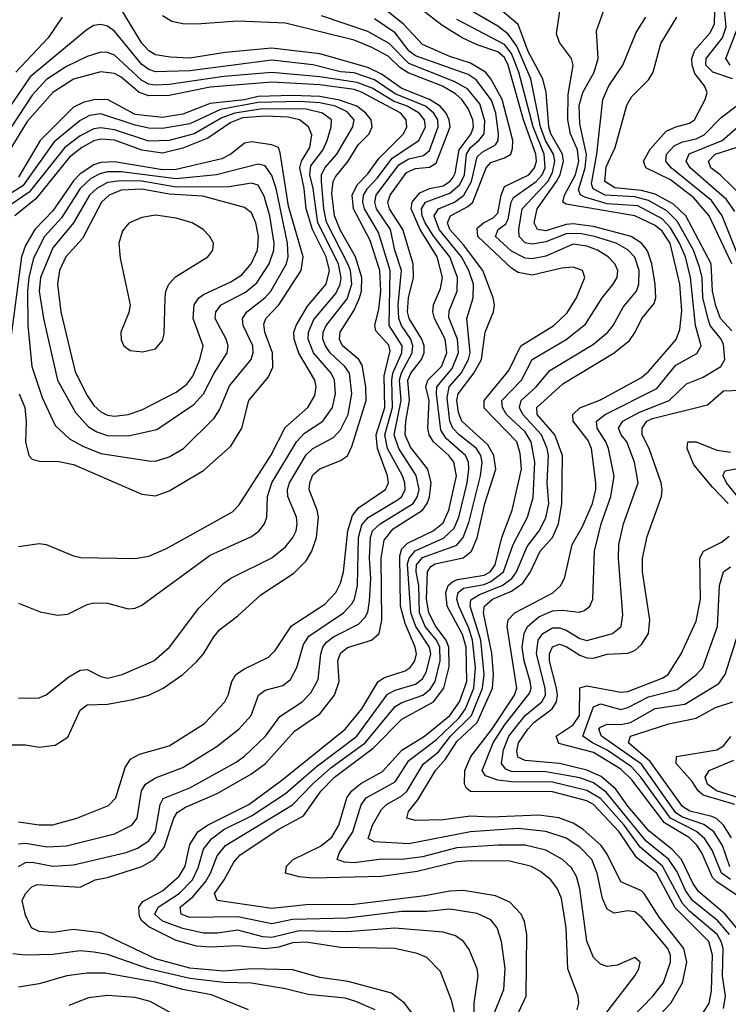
# Model space of a CAD drawing. Header units: inches. Extents: x 884549 to 1028252, y 526810 to 653624.
# Tile 973 of 1056: x 1015853 to 1017924, y 621467 to 624343. Entities that reach past the tile are written whole.
import ezdxf

# ---------------------------------------------------------------- set-up
doc = ezdxf.new("R2010")
doc.units = ezdxf.units.IN
doc.header["$MEASUREMENT"] = 0
doc.layers.add('B0612', color=7, linetype='Continuous')

msp = doc.modelspace()

# ---------------------------------------------------------------- linework, layer by layer
at = {"layer": 'B0612', "color": 5}
for points, elevation in [([(1017935.6, 624170), (1017878.4, 624190), (1017858.2, 624210), (1017858.8, 624230), (1017906.3, 624290), (1017917.4, 624322.6), (1017904.7, 624450)], 2260), ([(1017030, 621401), (1016977.9, 621470), (1016939.4, 621499.4), (1016812.9, 621532.9), (1016730, 621544.5), (1016650, 621567.7), (1016530, 621570), (1016450, 621563.4), (1016350, 621571.9), (1016250, 621599.3), (1016090, 621675.7), (1016010, 621685.2), (1015950, 621676.5), (1015910, 621679.5), (1015887.8, 621690), (1015870, 621727), (1015860.4, 621770), (1015869.8, 621790), (1015888.1, 621810), (1015903.7, 621816.3), (1016030, 621808.5), (1016073.3, 621830), (1016110, 621836.9), (1016210, 621869), (1016245.8, 621890), (1016275.2, 621924.8), (1016303.4, 622010), (1016313.6, 622026.4), (1016337.6, 622042.4), (1016430, 622082.3), (1016530, 622139.6), (1016571.1, 622170), (1016656, 622264), (1016730, 622315.2), (1016772.8, 622370), (1016786.1, 622410), (1016783.1, 622470), (1016790, 622492.6), (1016810.9, 622509.1), (1016881.3, 622530), (1016903, 622550), (1016910.9, 622589.1), (1016909.3, 622770), (1016917.7, 622822.3), (1016944.3, 622855.7), (1017030, 622910.1), (1017043.8, 622930), (1017050.6, 622949.4), (1017055, 622990), (1017045.4, 623030), (1016994.6, 623094.6), (1016979.6, 623130), (1016981.1, 623170), (1016991.6, 623230), (1016987.3, 623290), (1016996.2, 623310), (1017027.2, 623350), (1017034.5, 623370), (1017034.6, 623390), (1017028, 623410), (1016991, 623470), (1016985.9, 623490), (1016988.8, 623530), (1017004.2, 623590), (1017003, 623630), (1016972.3, 623730), (1016933.8, 623790), (1016929.2, 623810), (1016936, 623830), (1016983.4, 623896.6), (1017010, 623908.2), (1017050, 623912.4), (1017070, 623924.1), (1017110.5, 624030), (1017108.4, 624050), (1017099.1, 624070), (1017081.4, 624090), (1017050.2, 624110.2), (1016970, 624141.6), (1016910, 624183.6), (1016870, 624203), (1016730, 624243.1), (1016590, 624259.5), (1016453.1, 624246.9), (1016350, 624231), (1016293.1, 624233.1), (1016250, 624240.2), (1016230, 624252.1), (1016210, 624274.5), (1016130, 624407.1)], 2620), ([(1017287.2, 621392.8), (1017333.2, 621490), (1017334.4, 621670), (1017328.1, 621708.1), (1017318, 621730), (1017285, 621765), (1017243.3, 621783.3), (1017150, 621798.7), (1017110, 621797.5), (1017036.9, 621783.1), (1016830, 621757.6), (1016690, 621756.7), (1016590, 621746.8), (1016430, 621770), (1016422.5, 621790), (1016450.9, 621830), (1016478.3, 621881.7), (1016497.2, 621902.8), (1016610, 621978.3), (1016682.7, 622017.3), (1016734.2, 622090), (1016772.5, 622130), (1016885.5, 622214.5), (1016970, 622299.9), (1017062.2, 622350), (1017092, 622390), (1017107.6, 622452.4), (1017107.3, 622510), (1017099.4, 622530), (1017068.9, 622570), (1017048.1, 622610), (1017042, 622650), (1017044.4, 622730), (1017054.1, 622745.9), (1017066.6, 622753.4), (1017148.7, 622771.3), (1017172.9, 622790), (1017190, 622829.5), (1017212.4, 622930), (1017244.6, 623030), (1017238.8, 623070), (1017221.3, 623101.2), (1017144.9, 623170), (1017135.6, 623195.6), (1017130.8, 623230), (1017134.6, 623250), (1017180.4, 623310), (1017202.1, 623350), (1017212.9, 623430), (1017237.3, 623490), (1017240.1, 623510), (1017236.6, 623530), (1017206, 623610), (1017150, 623685.2), (1017109.7, 623730), (1017103.4, 623750), (1017111.5, 623770), (1017162.8, 623797.2), (1017177.4, 623810), (1017216.1, 623910), (1017230, 623925.7), (1017270, 623939), (1017287.7, 623950), (1017293.4, 623966.6), (1017293.5, 623990), (1017262.6, 624110), (1017230.1, 624170.1), (1017214.2, 624190), (1017170, 624216.4), (1017110, 624235.1), (1017030.3, 624270.3), (1016975, 624330), (1016890, 624398.3)], 2520), ([(1017850, 621441.4), (1017867.7, 621470), (1017874.4, 621505.6), (1017877.1, 621610), (1017866.5, 621650), (1017768.1, 621748.1), (1017713.5, 621850), (1017655.1, 621895.1), (1017604.6, 621970), (1017530, 622050.3), (1017510, 622061.1), (1017410, 622086.8), (1017170, 622088), (1017158.3, 622098.3), (1017153, 622110), (1017154.1, 622150), (1017170.9, 622190), (1017231.9, 622268.1), (1017298.7, 622370), (1017305.3, 622390), (1017277.3, 622570), (1017280, 622590), (1017299.9, 622610), (1017411.1, 622668.9), (1017434.3, 622690), (1017445.7, 622714.3), (1017467.2, 622810), (1017497.2, 622862.8), (1017526.6, 622930), (1017536.1, 622970), (1017536.1, 622990), (1017523.8, 623090), (1017514, 623114), (1017470.5, 623170), (1017469.5, 623190), (1017490, 623208.9), (1017550, 623232.9), (1017670, 623298.1), (1017690, 623315.4), (1017771.1, 623408.9), (1017782.1, 623437.9), (1017787.7, 623492.3), (1017782.2, 623570), (1017753.2, 623690), (1017730, 623725.4), (1017710, 623741.7), (1017650, 623770.1), (1017450, 623804), (1017440.1, 623810), (1017445, 623830), (1017476.7, 623890), (1017486.4, 623930), (1017483, 623963), (1017462.5, 624010), (1017454.8, 624050), (1017455.4, 624124.6), (1017470.6, 624210.6), (1017465.7, 624230), (1017430, 624276.4), (1017421.3, 624301.3), (1017437.5, 624410)], 2380), ([(1017481.5, 621450), (1017486.5, 621470), (1017485.3, 621490), (1017454.4, 621570), (1017450.2, 621690), (1017436, 621776), (1017424, 621804), (1017405.1, 621830), (1017374.7, 621854.7), (1017348.9, 621868.9), (1017285, 621885), (1017170, 621885.7), (1017130, 621882.3), (1017014.6, 621854.6), (1016910, 621839.5), (1016710, 621835.1), (1016670, 621839.1), (1016629.7, 621850), (1016633.1, 621870), (1016652.6, 621890), (1016731.6, 621928.4), (1016765.6, 621954.4), (1016785.3, 621990), (1016809.3, 622070), (1016823.1, 622090), (1016850, 622112), (1016913.3, 622146.7), (1016970, 622208.7), (1017035.4, 622250), (1017110, 622310), (1017138.4, 622350), (1017160, 622410), (1017157.3, 622510), (1017146.9, 622546.9), (1017102.2, 622630), (1017098.3, 622670), (1017105.1, 622690), (1017118.2, 622701.8), (1017132, 622708), (1017210, 622720.5), (1017227.4, 622730), (1017242.7, 622750), (1017262.3, 622830), (1017292, 622910), (1017319.6, 623030), (1017315.8, 623075.8), (1017305.6, 623110), (1017210, 623208.1), (1017210, 623230), (1017282.3, 623317.7), (1017317.3, 623390), (1017413.3, 623450), (1017453, 623487), (1017479.7, 623530), (1017504.1, 623590), (1017497.1, 623610), (1017470, 623619.7), (1017436.8, 623616.8), (1017350, 623597), (1017310, 623604.5), (1017290, 623616.6), (1017191.9, 623710), (1017190, 623733.6), (1017207.9, 623750), (1017236.3, 623763.8), (1017250, 623778.2), (1017259.7, 623830), (1017270, 623855.5), (1017340.3, 623890), (1017357.7, 623910), (1017363.1, 623930), (1017361.2, 623950), (1017324.8, 624050), (1017280.1, 624210), (1017270, 624232.2), (1017250, 624249.3), (1017190, 624269.2), (1017146.1, 624290), (1017086.6, 624326.6), (1017010, 624386.8)], 2480), ([(1017578.2, 621361.8), (1017703.5, 621490), (1017734, 621530), (1017754.3, 621590), (1017754.2, 621610), (1017746.9, 621630), (1017670, 621721.2), (1017650, 621736.4), (1017630, 621739.4), (1017590, 621733.1), (1017570, 621744.6), (1017555.8, 621775.8), (1017540.6, 621850), (1017524.5, 621890), (1017490, 621925.9), (1017450, 621951.8), (1017390, 621971.4), (1017310, 621980.3), (1017170, 621970.4), (1016990, 621935), (1016890, 621941.6), (1016871.3, 621951.3), (1016884.4, 621990), (1016910, 622035.7), (1016925.3, 622050), (1016970, 622075.3), (1016984.9, 622090), (1017031.7, 622168.3), (1017076.4, 622203.6), (1017111.5, 622250), (1017173.5, 622310), (1017205.7, 622390), (1017210.4, 622430), (1017200.1, 622530), (1017169.3, 622630), (1017171.4, 622648.6), (1017196.1, 622663.9), (1017262.4, 622690), (1017291.4, 622710), (1017304.5, 622730), (1017336, 622804), (1017370.9, 622850), (1017390, 622887.8), (1017399.2, 622930), (1017394.1, 622990), (1017398.2, 623070), (1017394.3, 623090), (1017377.3, 623130), (1017323, 623190), (1017313.2, 623210), (1017317.9, 623230), (1017362.3, 623270), (1017402.3, 623317.7), (1017530, 623395.2), (1017571.7, 623430), (1017587.5, 623450), (1017616.4, 623503.6), (1017655.5, 623550), (1017661.9, 623570), (1017662.7, 623610), (1017650, 623649.4), (1017630, 623671), (1017595.5, 623690), (1017532.7, 623710), (1017490, 623717.9), (1017450, 623717.3), (1017390, 623694.1), (1017350, 623686.9), (1017330, 623690.9), (1017312.4, 623710), (1017311.5, 623730), (1017321.6, 623790), (1017395.9, 623870), (1017410, 623896.1), (1017416.6, 623930), (1017412.7, 623950), (1017389.8, 623989.8), (1017374.7, 624030), (1017346.9, 624170), (1017305.5, 624265.5), (1017280.8, 624300.8), (1017250, 624323.6), (1017131.9, 624391.9)], 2440), ([(1017910, 621454), (1017915.6, 621490), (1017906.7, 621550), (1017908.2, 621630), (1017903, 621650), (1017891.2, 621670), (1017810, 621738.7), (1017790, 621760.9), (1017731.4, 621870), (1017665.6, 621925.6), (1017619.1, 621990), (1017550, 622067.7), (1017510, 622091.5), (1017410, 622115.9), (1017290, 622116.4), (1017250, 622121), (1017214.1, 622134.1), (1017204.8, 622150), (1017236.6, 622230), (1017270, 622282.4), (1017343.8, 622376.1), (1017347.7, 622390), (1017344.7, 622410), (1017327.3, 622470), (1017321.5, 622510), (1017327, 622550), (1017336.6, 622570), (1017370, 622598.7), (1017410, 622615.8), (1017438.2, 622618.2), (1017487.7, 622612.3), (1017503.1, 622616.9), (1017519.1, 622630), (1017527.4, 622650), (1017532.3, 622790), (1017552.2, 622870), (1017580.5, 622950), (1017589.9, 623009.9), (1017573.2, 623090), (1017565.7, 623110), (1017540.4, 623150), (1017538.4, 623170), (1017563.4, 623190), (1017714.3, 623265.7), (1017770, 623333.3), (1017832, 623368), (1017844, 623390), (1017827.8, 623450), (1017812.9, 623590), (1017798.3, 623650), (1017781.4, 623690), (1017755.1, 623735.1), (1017730, 623761.2), (1017659, 623799), (1017570, 623805.2), (1017504.4, 623824.4), (1017491.4, 623831.4), (1017485.9, 623845.9), (1017505.8, 623910), (1017508.9, 623948.9), (1017490, 624039.1), (1017487.6, 624092.4), (1017498.8, 624130), (1017531.8, 624190), (1017543.1, 624230), (1017538.2, 624310), (1017567.4, 624392.6)], 2360), ([(1017934.2, 623630), (1017867.4, 623770), (1017822.8, 623822.8), (1017754.7, 623874.7), (1017682.5, 623910), (1017675.4, 623930), (1017694.9, 623965.1), (1017742.4, 624017.6), (1017770, 624030.4), (1017810, 624040.3), (1017824.9, 624050), (1017856.4, 624110), (1017862.2, 624130), (1017854.3, 624150), (1017826.1, 624186.1), (1017818.1, 624210), (1017817, 624230), (1017826.1, 624253.9), (1017870, 624303.4), (1017883.1, 624330), (1017884.5, 624370)], 2280), ([(1015976.9, 624350), (1015936.3, 624290), (1015842.1, 624190)], 2620), ([(1017145.4, 621350), (1017116.1, 621476.1), (1017082.5, 621562.5), (1017042.8, 621602.8), (1017014.7, 621614.7), (1016949.1, 621629.1), (1016790, 621632.7), (1016690, 621647.7), (1016650, 621645.7), (1016610, 621633.5), (1016570, 621629), (1016490, 621637.3), (1016410, 621633.1), (1016370, 621636.4), (1016310, 621652.7), (1016230, 621692.4), (1016210.2, 621710), (1016203.2, 621723.2), (1016201.1, 621750), (1016213.1, 621766.9), (1016270, 621798.1), (1016319.1, 621840.9), (1016336.5, 621870), (1016350, 621933.6), (1016373.3, 621970), (1016401.9, 621990), (1016522.4, 622050), (1016619.1, 622120.9), (1016803.7, 622270), (1016852.7, 622330), (1016900.3, 622410), (1016919, 622421), (1016979.7, 622440.3), (1016994.2, 622450), (1017008, 622470), (1017012.4, 622490), (1017009, 622510), (1016979, 622579), (1016966, 622630), (1016963.5, 622776.5), (1016970, 622796.7), (1016986.2, 622813.8), (1017061.3, 622850), (1017090, 622873.3), (1017107.4, 622910), (1017129.4, 623010), (1017121.6, 623050), (1017107.3, 623070), (1017061.7, 623110), (1017049.8, 623130), (1017045.5, 623150), (1017049.8, 623230), (1017039.5, 623270), (1017045.9, 623290), (1017085.1, 623330), (1017101.3, 623370), (1017096.7, 623410), (1017064.8, 623470), (1017060.1, 623490), (1017062.3, 623510), (1017082.4, 623557.6), (1017088.6, 623590), (1017073, 623650), (1017022.9, 623730), (1016997.1, 623790), (1017000, 623810), (1017022.5, 623837.5), (1017050, 623849.7), (1017090, 623858.1), (1017109.9, 623870.1), (1017118.7, 623881.3), (1017125.6, 623894.4), (1017137.1, 623962.9), (1017172, 624010), (1017179.1, 624030), (1017177.2, 624050), (1017163.5, 624083.5), (1017144.5, 624110), (1017126.3, 624126.3), (1017088.7, 624148.7), (1016987.9, 624187.8), (1016963.8, 624203.8), (1016930, 624236.1), (1016881.9, 624261.9), (1016830, 624283), (1016630, 624332.7), (1016490, 624338.8), (1016369.7, 624329.7), (1016330, 624331.1), (1016297.9, 624337.9), (1016270, 624354.2)], 2580), ([(1017181.5, 621390), (1017180.6, 621470), (1017192.6, 621550), (1017189.4, 621570), (1017166.4, 621626.4), (1017149.9, 621649.9), (1017126.9, 621666.9), (1017090, 621677.6), (1016948.8, 621688.8), (1016810, 621678.3), (1016670, 621681.2), (1016590, 621661.6), (1016563.3, 621663.4), (1016490, 621683.1), (1016430, 621674.3), (1016390, 621674), (1016330, 621687.7), (1016270, 621709.6), (1016247.5, 621730), (1016257.9, 621750), (1016318.9, 621790), (1016358, 621830), (1016375, 621865), (1016390, 621919.6), (1016413.1, 621950), (1016450, 621977.6), (1016530, 622016.8), (1016630, 622082.2), (1016719.4, 622160.6), (1016838, 622250), (1016927.7, 622372.3), (1016950, 622384.7), (1017010, 622401.5), (1017030, 622417.1), (1017041.3, 622438.7), (1017054.7, 622490), (1017050.3, 622510), (1017010.5, 622570), (1016996.1, 622610), (1016986.2, 622753.8), (1016990.6, 622770), (1017008.4, 622791.6), (1017091.7, 622828.3), (1017122.4, 622857.6), (1017136.4, 622890), (1017160.7, 622990), (1017165.2, 623030), (1017164.2, 623050), (1017155.8, 623070), (1017099.3, 623119.3), (1017083.6, 623143.6), (1017071.2, 623250), (1017071.5, 623270), (1017116.3, 623323.7), (1017134.9, 623370), (1017132.1, 623410), (1017106.9, 623473.1), (1017107.6, 623492.4), (1017130.9, 623550), (1017132.1, 623590), (1017109.6, 623650), (1017062.7, 623710), (1017038.2, 623750), (1017028.7, 623770), (1017026.8, 623790), (1017038.5, 623810), (1017110, 623836.4), (1017138.7, 623861.3), (1017152.9, 623890), (1017158.7, 623950), (1017170, 623970), (1017194.6, 623990), (1017210.1, 624009.9), (1017212.2, 624047.8), (1017197.5, 624097.5), (1017161.3, 624141.3), (1017122.9, 624162.9), (1016990, 624215.2), (1016933.1, 624273.1), (1016870, 624308.9), (1016734.6, 624354.6)], 2560), ([(1017235.7, 621430), (1017267.6, 621510), (1017271.2, 621571.2), (1017260.8, 621650), (1017248.3, 621690), (1017230, 621713.7), (1017190, 621731.9), (1017110, 621744.3), (1017042.5, 621737.5), (1016970, 621737.4), (1016810, 621718.6), (1016650, 621714.4), (1016590, 621702), (1016490, 621722.4), (1016350, 621720.4), (1016324.5, 621730), (1016322.1, 621750), (1016359.1, 621780.9), (1016395.9, 621824.1), (1016410.8, 621850), (1016430, 621900.1), (1016454.4, 621930), (1016650.4, 622049.6), (1016708.2, 622110), (1016762.4, 622157.6), (1016862.5, 622230), (1016950, 622336.5), (1016970, 622348.2), (1017030.8, 622369.2), (1017052.9, 622387.1), (1017067.2, 622410), (1017081.6, 622470), (1017080.9, 622510), (1017071.1, 622530), (1017038.3, 622570), (1017021.3, 622610), (1017019.3, 622690), (1017011.1, 622730), (1017012.5, 622750), (1017030, 622771.6), (1017130, 622807.9), (1017149.3, 622830.7), (1017165.5, 622874.5), (1017199.2, 623010), (1017204.5, 623050), (1017200, 623070), (1017187.7, 623090), (1017136.8, 623130), (1017118.8, 623150), (1017110.2, 623170.2), (1017101.7, 623238.3), (1017108.3, 623270), (1017143.1, 623310), (1017164.2, 623350), (1017169.1, 623370), (1017159.8, 623470), (1017177.7, 623530), (1017178.6, 623570), (1017165.6, 623610), (1017143.7, 623650), (1017078.7, 623730), (1017063.9, 623770), (1017077.2, 623790), (1017123.9, 623810), (1017150.7, 623830), (1017173.5, 623870), (1017190, 623942.3), (1017204.1, 623955.9), (1017242.9, 623977.1), (1017250.9, 623990), (1017252.1, 624010), (1017244.1, 624070), (1017232, 624108), (1017187.3, 624167.3), (1017163.2, 624183.2), (1017010, 624237.6), (1016991.5, 624251.5), (1016950, 624305), (1016890, 624345.6)], 2540), ([(1017543.5, 621410), (1017650.7, 621550), (1017662.2, 621570), (1017666, 621590), (1017650, 621603.5), (1017598.8, 621581.2), (1017570, 621577.3), (1017550, 621583.9), (1017530, 621603.5), (1017510.6, 621650.6), (1017490, 621804.2), (1017480.2, 621840.2), (1017465, 621865), (1017438.8, 621890), (1017390, 621916.4), (1017330, 621931), (1017251.1, 621931.1), (1017130, 621923.3), (1017030, 621897.4), (1016970, 621889.5), (1016910, 621890.2), (1016830, 621879.5), (1016801.8, 621881.8), (1016781, 621890), (1016787.2, 621910), (1016826.7, 621970), (1016851, 622049), (1016865.4, 622070), (1016950, 622116.7), (1016990, 622179), (1017070, 622239.2), (1017136.8, 622303.2), (1017156.1, 622330), (1017180, 622390), (1017184.8, 622450), (1017176.4, 622530), (1017165.4, 622565.4), (1017135.8, 622630), (1017130.7, 622650), (1017134.2, 622670), (1017150, 622682.1), (1017210, 622693.4), (1017230, 622701.5), (1017267.1, 622730), (1017294.9, 622810), (1017337.1, 622890), (1017353.3, 622946.7), (1017358, 623050), (1017347.9, 623110), (1017330, 623139.1), (1017275.9, 623190), (1017264.1, 623210), (1017262.3, 623230), (1017319, 623290), (1017350.7, 623350), (1017450, 623408.5), (1017506.5, 623453.5), (1017554.6, 623530), (1017587, 623570), (1017598.5, 623590), (1017600.9, 623610), (1017592, 623630), (1017572.2, 623650), (1017541.7, 623670), (1017510, 623681.5), (1017470, 623687), (1017390, 623652.5), (1017350, 623644.7), (1017330, 623646.5), (1017290, 623666.8), (1017242.9, 623710), (1017251.4, 623730), (1017273.2, 623746.8), (1017280, 623760), (1017289, 623810), (1017296.4, 623823.6), (1017362.6, 623870), (1017379.7, 623890), (1017388.8, 623910), (1017385.8, 623950), (1017353.2, 624030), (1017311.4, 624190), (1017290, 624244.1), (1017270, 624270.1), (1017130, 624343.1)], 2460), ([(1017616.9, 621323.1), (1017755.8, 621470), (1017790, 621528.8), (1017802.4, 621590), (1017793.9, 621630), (1017721.3, 621721.3), (1017677.7, 621790), (1017670, 621797.9), (1017610, 621823.9), (1017570, 621905.5), (1017551.8, 621930), (1017498.2, 621978.2), (1017470, 621995.9), (1017428.6, 622011.4), (1017370, 622019.4), (1017230, 622013), (1017170, 622016.1), (1017090, 622005.6), (1017010, 622003.1), (1016984.4, 622010), (1016989.4, 622030), (1017016, 622064), (1017067.6, 622150), (1017097.2, 622182.8), (1017130, 622234.4), (1017189.8, 622290.2), (1017234.8, 622390), (1017237.8, 622430), (1017232.4, 622492.4), (1017208.5, 622610), (1017210.7, 622630), (1017234.1, 622650), (1017290, 622673.2), (1017322.9, 622697.1), (1017345.8, 622730), (1017373.7, 622790), (1017410, 622830.4), (1017427.1, 622870), (1017437.5, 622930), (1017439.2, 623070), (1017416.6, 623130), (1017365.3, 623190), (1017364, 623210), (1017440.5, 623279.5), (1017590, 623369.4), (1017634.4, 623405.6), (1017651.9, 623430), (1017671, 623470), (1017706.6, 623513.4), (1017711.8, 623530), (1017709.7, 623570), (1017699.7, 623630), (1017687.6, 623667.6), (1017669.9, 623690), (1017639.6, 623710), (1017530, 623738.9), (1017470, 623746.8), (1017450, 623744.8), (1017390, 623726.3), (1017365.7, 623730), (1017356.6, 623750), (1017364.6, 623790), (1017421.9, 623870), (1017431.8, 623890), (1017441.6, 623930), (1017439.5, 623950), (1017404.6, 624010), (1017398.8, 624030), (1017391.2, 624130), (1017381.5, 624170), (1017339.2, 624250), (1017309.3, 624329.3), (1017266.1, 624366.1)], 2420), ([(1017927.1, 621670), (1017893.2, 621710), (1017819.2, 621770), (1017798.6, 621798.6), (1017773.9, 621853.9), (1017749.6, 621889.6), (1017683.4, 621943.4), (1017566.5, 622086.5), (1017530, 622114), (1017490, 622128), (1017390, 622145.9), (1017290, 622147.1), (1017273.3, 622153.3), (1017260.9, 622170), (1017266.5, 622210), (1017282.5, 622250), (1017330, 622310), (1017378.8, 622350), (1017389.1, 622370), (1017388.8, 622390), (1017362.7, 622490), (1017368, 622530), (1017381.9, 622550), (1017410, 622566.6), (1017430, 622566.4), (1017450, 622559.5), (1017490, 622534.8), (1017510, 622528.9), (1017585.6, 622550), (1017610.9, 622570), (1017615.3, 622604.7), (1017602.5, 622770), (1017603.9, 622810), (1017617.4, 622870), (1017660.1, 622990), (1017649, 623050), (1017627.4, 623110), (1017610.7, 623130), (1017602.7, 623150), (1017605.2, 623154.8), (1017615.3, 623170), (1017664, 623196), (1017750.8, 623230), (1017801, 623279), (1017850, 623298.7), (1017901.5, 623330), (1017913.6, 623350), (1017910, 623394.1), (1017903, 623410), (1017870.6, 623450), (1017865.2, 623465.2), (1017849.4, 623530), (1017846.9, 623590), (1017839.8, 623619.8), (1017822.1, 623670), (1017774, 623754), (1017744.3, 623784.3), (1017690, 623814.4), (1017650, 623825.4), (1017563.4, 623830), (1017529.1, 623849.1), (1017523.5, 623863.5), (1017539, 623950), (1017556.5, 624110), (1017574.8, 624150), (1017614.9, 624210), (1017654.6, 624305.4), (1017682.8, 624350)], 2340), ([(1017934.1, 623434.1), (1017900.7, 623470), (1017886.7, 623506.7), (1017877.4, 623550), (1017873.5, 623630), (1017799, 623770), (1017763.9, 623804), (1017710, 623833), (1017670, 623844), (1017591.9, 623851.9), (1017563.2, 623870), (1017566.6, 623913.4), (1017593.1, 623970), (1017627.1, 624092.9), (1017641.8, 624118.2), (1017690, 624167.6), (1017703.8, 624190), (1017726.8, 624273.2), (1017772.9, 624350)], 2320), ([(1015850, 621869), (1015870, 621880.4), (1015890, 621882.1), (1015950, 621870.1), (1016010, 621873.5), (1016164.1, 621910), (1016197.2, 621922.8), (1016230, 621943.9), (1016250, 621971.6), (1016263.3, 622050), (1016272.2, 622067.8), (1016350, 622099.1), (1016485.8, 622174.2), (1016510, 622191.8), (1016571.5, 622250), (1016612.8, 622307.2), (1016678.8, 622350), (1016703.9, 622376.1), (1016724.9, 622415.1), (1016732.6, 622490), (1016739, 622510), (1016750, 622524.3), (1016770, 622540.4), (1016843.1, 622576.9), (1016862.8, 622597.2), (1016870, 622611.9), (1016875.6, 622644.4), (1016879, 622710), (1016874.8, 622770), (1016878, 622830), (1016884.4, 622850), (1016906.6, 622870), (1017002.5, 622930), (1017015.4, 622950), (1017019.9, 622970), (1017011.7, 623011.7), (1016960.6, 623090), (1016947.7, 623130), (1016967.3, 623230), (1016963, 623290), (1016968.7, 623311.3), (1017000.1, 623370), (1017001.7, 623390), (1016995.6, 623410), (1016968.7, 623450), (1016961.1, 623470), (1016958.8, 623510), (1016968.9, 623610), (1016949.1, 623670), (1016936.6, 623730), (1016895.8, 623790), (1016890.3, 623810), (1016894.8, 623830), (1016961.1, 623918.9), (1016990, 623936.1), (1017033.4, 623946.6), (1017050, 623960.4), (1017076, 624030), (1017074.7, 624050), (1017063.4, 624070), (1017038.5, 624090), (1016950, 624126.4), (1016890, 624166.8), (1016830, 624187.9), (1016790, 624191), (1016710, 624210.7), (1016590, 624224.6), (1016350, 624193.1), (1016250, 624190.4), (1016230, 624197.3), (1016210, 624211.9), (1016130, 624309.1), (1016110, 624324.1), (1016090, 624329.4), (1016070, 624325.9), (1016050, 624314.6), (1015883.9, 624176.1), (1015802.7, 624057.3)], 2640), ([(1017929.3, 624210), (1017916.3, 624230), (1017947.1, 624310)], 2240), ([(1015850, 621935.6), (1015870, 621937.5), (1015933.5, 621926.5), (1015990, 621929.4), (1016130, 621964.6), (1016180.8, 621990), (1016196.4, 622010), (1016208.8, 622090), (1016220.9, 622110), (1016250, 622128.2), (1016330, 622158.7), (1016430, 622220.3), (1016493.4, 622270), (1016529.9, 622310), (1016551.2, 622370), (1016570, 622383.8), (1016622.4, 622397.6), (1016644.4, 622415.6), (1016662.6, 622450), (1016682.6, 622517.4), (1016698.3, 622541.7), (1016798.8, 622610), (1016823.5, 622636.5), (1016831, 622650), (1016840.2, 622690), (1016842.6, 622830), (1016852.8, 622867.2), (1016871, 622889), (1016958.9, 622941.1), (1016969.8, 622950.2), (1016979.5, 622970), (1016978.7, 622990), (1016971.2, 623010), (1016927.8, 623090), (1016919.8, 623130), (1016942.3, 623210), (1016940, 623290), (1016943.7, 623310), (1016969.3, 623370), (1016970.6, 623390), (1016933.1, 623450), (1016935.4, 623610), (1016901.1, 623721.1), (1016860.9, 623790), (1016856.1, 623810), (1016858, 623830), (1016869.2, 623850), (1016898.8, 623881.2), (1016941.2, 623938.8), (1017019.2, 623990), (1017039, 624030), (1017036.3, 624050), (1017020, 624070), (1016985.1, 624090), (1016945.3, 624105.3), (1016882.6, 624142.6), (1016839.4, 624159.4), (1016730, 624176.1), (1016590, 624188.4), (1016450, 624177.3), (1016290, 624153.3), (1016250, 624151.3), (1016230, 624155.1), (1016210, 624165.5), (1016130, 624239.2), (1016110, 624247.4), (1016090, 624248), (1016050, 624235), (1015990, 624206.6), (1015931.8, 624168.2), (1015890, 624122.2), (1015788.6, 623970)], 2660), ([(1015850, 621999.9), (1015910, 621990.8), (1015950, 621991.2), (1016019.8, 622010), (1016112.9, 622047.1), (1016134.3, 622070), (1016161.3, 622158.7), (1016177.1, 622182.9), (1016203.1, 622196.9), (1016290, 622221.8), (1016392.7, 622287.3), (1016452.6, 622350), (1016462.4, 622370), (1016472.6, 622410), (1016484.9, 622430), (1016510, 622447), (1016579.6, 622480.4), (1016599.9, 622500.1), (1016647.7, 622572.3), (1016744.9, 622635.1), (1016776.7, 622670), (1016790, 622696.6), (1016799.4, 622730), (1016811.5, 622850), (1016825.1, 622894.9), (1016842.8, 622917.2), (1016922, 622970), (1016930.2, 622990), (1016927.5, 623010), (1016898.8, 623090), (1016894.4, 623130), (1016919.5, 623210), (1016917.9, 623302.1), (1016935.1, 623375.1), (1016931.7, 623391.7), (1016893.8, 623433.8), (1016891, 623450), (1016902.9, 623497.1), (1016908.5, 623550), (1016905.3, 623610), (1016877.5, 623697.5), (1016828.7, 623790), (1016825, 623830), (1016839.2, 623860.8), (1016870, 623892.9), (1016902.2, 623937.8), (1016974.2, 624010), (1016984.1, 624030), (1016982.5, 624050), (1016966.4, 624070), (1016851.6, 624131.6), (1016830, 624138.8), (1016730, 624152.9), (1016590, 624160.6), (1016410, 624145.7), (1016290, 624121.2), (1016230, 624120.2), (1016201.9, 624130), (1016150, 624174.8), (1016130, 624185.5), (1016090, 624190.5), (1016010, 624169.1), (1015950, 624130.5), (1015874.6, 624045.4), (1015821.6, 623958.4)], 2680), ([(1015830, 622224.6), (1015870, 622224.4), (1015910, 622217.4), (1015956.8, 622223.2), (1015993.3, 622246.7), (1016030, 622325.4), (1016050, 622341.7), (1016110, 622343.6), (1016183.4, 622356.6), (1016230.5, 622369.5), (1016272.6, 622390), (1016330, 622429.6), (1016370, 622466.8), (1016390.3, 622490), (1016419.9, 622540.1), (1016438.1, 622561.9), (1016490, 622601.5), (1016557.4, 622662.6), (1016653.9, 622726.1), (1016690, 622761.7), (1016706.9, 622790), (1016720.5, 622830), (1016726, 622890), (1016722.6, 622910), (1016699.3, 622970), (1016700.4, 622990), (1016710, 623013), (1016730, 623030.5), (1016790, 623055.1), (1016810.7, 623069.3), (1016823.7, 623096.3), (1016865.6, 623230), (1016864.4, 623270), (1016853.8, 623333.8), (1016844.3, 623350), (1016796.7, 623390), (1016787.9, 623410), (1016789.2, 623430), (1016830, 623494.7), (1016846.1, 623530), (1016851.4, 623550), (1016852.5, 623590), (1016834.6, 623650), (1016790, 623727.1), (1016772.5, 623770), (1016765.1, 623834.9), (1016769.1, 623870), (1016776, 623884), (1016812.7, 623930), (1016842.3, 623977.7), (1016874.6, 624010), (1016882.9, 624030), (1016880.1, 624050), (1016864.8, 624070), (1016838.5, 624090), (1016787.7, 624107.7), (1016730, 624118.2), (1016650, 624121.8), (1016550, 624118.7), (1016510, 624108.5), (1016410, 624098.6), (1016330, 624066.7), (1016270, 624057.6), (1016190, 624066.4), (1016110, 624110), (1016070, 624109.2), (1016038.6, 624101.4), (1016010, 624087.5), (1015912.9, 623990), (1015850, 623883.2)], 2720), ([(1015850, 622360.7), (1015910, 622362), (1015930, 622370.2), (1015996.7, 622423.3), (1016030, 622442.8), (1016050, 622445.1), (1016090, 622424.1), (1016110, 622419.5), (1016152.8, 622430), (1016245.1, 622470), (1016290.6, 622509.4), (1016376.3, 622623.7), (1016450, 622697.2), (1016470, 622711.7), (1016590, 622771), (1016630, 622802.9), (1016651.3, 622830), (1016660.8, 622850), (1016663.9, 622870), (1016661.5, 622890), (1016636.7, 622950), (1016635.9, 622970), (1016641.9, 622990), (1016690, 623071.9), (1016710, 623090.7), (1016770, 623122.6), (1016790, 623144.6), (1016812.9, 623190), (1016824, 623250), (1016816.3, 623310), (1016802.7, 623330), (1016760.6, 623370), (1016746.5, 623390), (1016739.3, 623410), (1016739.6, 623430), (1016748.1, 623450), (1016810, 623527.7), (1016823.4, 623570), (1016819.4, 623610), (1016812.2, 623630), (1016750, 623751.3), (1016741.7, 623790), (1016734.6, 623870), (1016735.2, 623890), (1016744.6, 623910), (1016779.5, 623950), (1016826.2, 624030), (1016830.8, 624050), (1016810, 624074), (1016775.7, 624090), (1016730, 624099.8), (1016670, 624104.3), (1016550, 624100.6), (1016439.4, 624080.6), (1016350, 624039.1), (1016270, 624024.8), (1016230, 624026.3), (1016190, 624035.1), (1016090, 624067.9), (1016056.8, 624063.2), (1016030, 624048.1), (1015954.2, 623985.8), (1015861.9, 623858.1), (1015788.1, 623811.9)], 2740), ([(1015850, 622638.5), (1015913, 622613), (1015963.2, 622603.2), (1015993.7, 622606.3), (1016050, 622634.3), (1016070, 622639.8), (1016110, 622638), (1016170, 622622.3), (1016190, 622624), (1016210, 622632.6), (1016410, 622778.5), (1016530, 622833.4), (1016551.6, 622848.4), (1016568.2, 622870), (1016575, 622890), (1016577.4, 622950), (1016589.4, 622990), (1016661.7, 623110), (1016685, 623135), (1016738.8, 623170), (1016767.4, 623210), (1016775.6, 623250), (1016772.6, 623290), (1016762.9, 623310), (1016711.7, 623370), (1016695.9, 623410), (1016696.7, 623430), (1016712.7, 623467.3), (1016776.9, 623543.1), (1016789.4, 623570), (1016792, 623588), (1016784.5, 623630), (1016723.9, 623750), (1016710.8, 623850), (1016700.7, 623890), (1016703.8, 623916.2), (1016738.4, 623961.6), (1016751.7, 623990), (1016763.6, 624030), (1016764.1, 624050), (1016737.8, 624070), (1016690, 624081.4), (1016562.8, 624082.8), (1016481.7, 624070), (1016443.5, 624056.5), (1016362.4, 624010), (1016290, 623990), (1016230, 623988.5), (1016130, 624021.1), (1016090, 624027), (1016070, 624023.9), (1016030, 624003.7), (1015984.6, 623970), (1015881.2, 623838.8), (1015809.9, 623790.1)], 2760), ([(1017958.2, 623638.2), (1017905.8, 623770), (1017874.4, 623814.4), (1017756.4, 623910), (1017740.9, 623930), (1017743.3, 623950), (1017765.1, 623974.9), (1017790, 623986), (1017830, 623994.9), (1017853.3, 624006.7), (1017902.3, 624057.7), (1017950, 624093)], 2260), ([(1015850, 622803.7), (1015910, 622813), (1015930, 622810.2), (1016010, 622776.9), (1016031.9, 622771.9), (1016190, 622768.6), (1016230, 622775.6), (1016282.1, 622797.9), (1016474.5, 622905.5), (1016494, 622926), (1016587.1, 623070), (1016628.8, 623151.2), (1016694.9, 623210), (1016715.1, 623244.9), (1016719, 623270), (1016715.2, 623290), (1016669.1, 623369.1), (1016654.9, 623410), (1016654.4, 623430), (1016661, 623450), (1016694, 623506), (1016748.6, 623570), (1016758.3, 623610), (1016748.9, 623650), (1016708.8, 623730), (1016690.2, 623790), (1016684.4, 623850), (1016671.6, 623910), (1016676.9, 623930), (1016701.3, 623970), (1016706.2, 624006.2), (1016696.8, 624030), (1016670.9, 624050.9), (1016637.8, 624057.8), (1016570, 624061.1), (1016504.1, 624055.9), (1016470, 624042.7), (1016402.7, 623997.3), (1016330, 623967.2), (1016270, 623953.5), (1016210, 623961.4), (1016130, 623990.9), (1016090, 623993.7), (1016070, 623989.1), (1016034.9, 623970), (1015998.7, 623941.3), (1015900.7, 623819.3), (1015838.5, 623770)], 2780), ([(1017942.6, 623782.6), (1017918, 623818), (1017812.4, 623910), (1017800.2, 623930), (1017809.1, 623950.9), (1017905.3, 623990), (1017950.8, 624029.2)], 2240), ([(1015851.9, 623250), (1015868.1, 623210), (1015872.1, 623167.9), (1015869.6, 623109.6), (1015880.2, 623070), (1015890, 623059.2), (1015910, 623053.7), (1015967.7, 623052.3), (1016010, 623043.2), (1016210, 622957.2), (1016250, 622952.4), (1016290, 622966.2), (1016390, 623025.6), (1016470, 623097.2), (1016502.1, 623150), (1016523, 623230), (1016580.4, 623299.6), (1016592.6, 623327.4), (1016591.3, 623370), (1016569.7, 623430), (1016566.5, 623453.5), (1016571.8, 623470), (1016610, 623510.1), (1016675.7, 623610), (1016681.2, 623650), (1016638.1, 623798.1), (1016614.5, 623954.5), (1016609.3, 623969.3), (1016590, 623977.4), (1016530, 623986.4), (1016510, 623981.8), (1016469.6, 623950.4), (1016443.6, 623936.4), (1016310, 623905.7), (1016270, 623904.6), (1016130, 623927.4), (1016090, 623925.6), (1016070, 623918.9), (1016030, 623892.7), (1016010, 623872.5), (1015950, 623784.1), (1015896.9, 623730), (1015870, 623683.6), (1015858.2, 623650), (1015813.5, 623310)], 2820), ([(1017975.6, 623815.6), (1017899.6, 623890), (1017872.6, 623910), (1017866.1, 623930), (1017885.5, 623950), (1017949.5, 623970.5)], 2220), ([(1017947.4, 621690), (1017914.7, 621730), (1017836.5, 621796.5), (1017820.1, 621820.1), (1017786.6, 621890), (1017759.1, 621919.1), (1017691.9, 621971.9), (1017630, 622045.5), (1017595.1, 622095.1), (1017551.6, 622131.6), (1017510.5, 622150.5), (1017430, 622170), (1017330, 622178.6), (1017308.9, 622188.9), (1017305.8, 622205.8), (1017310.4, 622230), (1017337.6, 622270), (1017355.8, 622290), (1017409.2, 622330), (1017421.7, 622350), (1017424.5, 622370), (1017421.1, 622390), (1017400.7, 622470), (1017401.5, 622490), (1017410, 622510.4), (1017430, 622518.4), (1017450, 622512.1), (1017490, 622486.5), (1017510, 622478.7), (1017530, 622477.6), (1017570, 622489), (1017630, 622492.3), (1017650, 622500.1), (1017670, 622517.4), (1017690.3, 622550), (1017694.2, 622590), (1017673, 622730), (1017673, 622770), (1017686.8, 622833.2), (1017728.1, 622950), (1017730.6, 622970), (1017727.7, 622990), (1017692.6, 623090), (1017672.2, 623130), (1017671.5, 623150), (1017685.2, 623170), (1017702, 623178), (1017862.5, 623217.5), (1017910, 623258.8), (1017958.9, 623261.1)], 2320), ([(1017923.6, 622930), (1017876.9, 622976.9), (1017822.9, 623042.9), (1017803.5, 623090), (1017804.9, 623110), (1017830, 623110), (1017890, 623084.9), (1017930, 623079.5)], 2280), ([(1017966.9, 622930), (1017918.6, 622990), (1017908.8, 623010), (1017910, 623016), (1017914.6, 623025.4), (1017981.9, 623038.1)], 2260), ([(1017946.5, 621786.5), (1017890, 621823.9), (1017877.3, 621837.3), (1017847.2, 621907.2), (1017831.3, 621931.3), (1017810, 621952.5), (1017736.7, 621996.7), (1017641.9, 622121.9), (1017610, 622153.2), (1017530, 622202.6), (1017428.2, 622228.2), (1017420.1, 622250), (1017470, 622283.3), (1017488.3, 622310), (1017490, 622391.2), (1017510, 622397), (1017610, 622378.5), (1017630, 622380.2), (1017730, 622419.1), (1017747.7, 622430), (1017785.6, 622490), (1017830, 622585.6), (1017842.1, 622650), (1017840.1, 622770), (1017851.2, 622790), (1017903.7, 622816.3), (1017926.1, 622833.9)], 2280), ([(1017930, 621830.9), (1017903.6, 621850), (1017876.6, 621916.6), (1017854.8, 621950), (1017831, 621971), (1017754.8, 622010), (1017668.1, 622130), (1017640.3, 622160.3), (1017570, 622209.1), (1017526.7, 622230), (1017498.1, 622250), (1017530, 622335.7), (1017550, 622343.9), (1017610, 622328), (1017630, 622333.6), (1017690, 622365.2), (1017773.8, 622386.2), (1017830.4, 622430), (1017849.4, 622450), (1017891.5, 622570), (1017898.2, 622690), (1017909.1, 622730), (1017930, 622744.6)], 2260), ([(1017927.7, 621867.7), (1017906.5, 621930), (1017880.8, 621970), (1017852, 621992), (1017790, 622013.6), (1017770, 622026.2), (1017670, 622168.4), (1017552.7, 622250), (1017545, 622270), (1017550, 622276.5), (1017570, 622285), (1017610, 622283.7), (1017637.5, 622290), (1017710, 622330.9), (1017796.6, 622343.4), (1017896.2, 622403.8), (1017914, 622430), (1017951.9, 622550)], 2240), ([(1017932.9, 621952.9), (1017909.7, 621990), (1017889.2, 622009.2), (1017875.6, 622015.6), (1017810.7, 622030.7), (1017790, 622044.4), (1017695.5, 622175.5), (1017632.3, 622230), (1017638, 622250), (1017750, 622285.7), (1017830, 622302.1), (1017886.5, 622333.5), (1017937, 622350)], 2220), ([(1017942.9, 622050), (1017850, 622077.2), (1017835.1, 622090), (1017817.5, 622117.5), (1017771.1, 622170), (1017772, 622190), (1017890, 622209.6), (1017910, 622221.6), (1017930.7, 622249.3)], 2180), ([(1017970, 622064.5), (1017888.7, 622090), (1017863, 622110), (1017856.1, 622130), (1017868.1, 622150), (1017939.9, 622180.1)], 2160), ([(1016891.3, 621450), (1016834.8, 621474.8), (1016804, 621484), (1016695.6, 621495.6), (1016630, 621511.9), (1016530, 621528.1), (1016450, 621530.3), (1016350, 621541.5), (1016229.9, 621570), (1016110, 621611.7), (1016070, 621618.9), (1016030, 621622.5), (1015950, 621612.1), (1015869.9, 621609.9), (1015833.5, 621613.5)], 2640), ([(1016522, 621450), (1016413.8, 621493.8), (1016330, 621509.7), (1016250, 621531.3), (1016102.8, 621557.2), (1016050, 621557.4), (1015990.4, 621549.5), (1015910, 621526.6), (1015850, 621516.6)], 2660), ([(1016330, 621421.8), (1016234.6, 621474.6), (1016190, 621486.8), (1016110, 621492), (1016054.2, 621485.8), (1015996.5, 621463.5)], 2680)]:
    msp.add_lwpolyline(points, dxfattribs=dict(at, elevation=elevation))
for points, elevation in [([(1016550, 623921), (1016428.1, 623890), (1016310, 623878.2), (1016150, 623898.3), (1016110, 623898.2), (1016087.1, 623892.9), (1016061.3, 623878.7), (1016029.6, 623850), (1015975.7, 623764.3), (1015925.7, 623710), (1015893.3, 623646.7), (1015879.6, 623590), (1015876, 623550), (1015877.1, 623450), (1015888.3, 623330), (1015919.2, 623239.2), (1015957.1, 623157.1), (1015998.7, 623118.7), (1016037.2, 623097.2), (1016090, 623075.6), (1016230, 623053.8), (1016250, 623053.4), (1016290, 623065.8), (1016331.4, 623090), (1016421, 623179), (1016436.7, 623203.3), (1016466.2, 623273.8), (1016529.9, 623350), (1016535.7, 623370), (1016534.2, 623390), (1016506.4, 623450), (1016504.5, 623470), (1016516.9, 623490), (1016568.9, 623530), (1016587, 623550), (1016632.7, 623630), (1016637.8, 623650), (1016635.5, 623690), (1016602.1, 623850), (1016590, 623887.6), (1016570, 623915.7)], 2840), ([(1016147.4, 623872.6), (1016110, 623867.6), (1016078, 623850), (1016057.3, 623830), (1016010.2, 623749.8), (1015950, 623676), (1015913.7, 623590), (1015910.3, 623550.3), (1015922.9, 623470), (1015963.9, 623290), (1016015.8, 623195.8), (1016053.7, 623153.7), (1016078.6, 623138.6), (1016110, 623127.8), (1016170, 623127.3), (1016253.8, 623146.2), (1016361.5, 623218.5), (1016390.2, 623249.8), (1016420.9, 623310), (1016459.7, 623370), (1016462.2, 623390), (1016456.2, 623410), (1016424.5, 623470), (1016426.3, 623490), (1016442.2, 623510), (1016512.7, 623547.3), (1016545.8, 623574.2), (1016582.3, 623630), (1016595.7, 623670), (1016596.4, 623690), (1016584, 623770), (1016567.5, 623827.5), (1016550, 623859.4), (1016530, 623865.4), (1016465.1, 623854.9), (1016310, 623853.6), (1016210, 623871.2)], 2860), ([(1016210, 623847.6), (1016150, 623844.7), (1016114.3, 623830), (1016092.1, 623810), (1016036.7, 623703.3), (1015988, 623650), (1015969.5, 623610), (1015964, 623570), (1015972.8, 623490), (1016014.7, 623314.7), (1016050, 623245), (1016070, 623216), (1016090, 623197.5), (1016110, 623187.5), (1016130, 623184.4), (1016170, 623189.1), (1016210, 623203.7), (1016310, 623254.8), (1016341.7, 623278.3), (1016358.9, 623301.1), (1016379.9, 623350), (1016388.7, 623390), (1016360, 623470), (1016362.4, 623510), (1016376.3, 623530), (1016390, 623539.9), (1016470, 623576.9), (1016502, 623598), (1016529.7, 623630), (1016548.1, 623670), (1016550.9, 623710), (1016543, 623750), (1016530, 623778.3), (1016510, 623794.8), (1016387.9, 623827.9), (1016290, 623832.9)], 2880), ([(1016250, 623772), (1016210, 623765), (1016171.8, 623748.2), (1016153.4, 623726.6), (1016142.6, 623690), (1016146.7, 623646.7), (1016176.3, 623510), (1016172.4, 623487.6), (1016148.6, 623430), (1016150, 623407.3), (1016157.4, 623390), (1016176.3, 623376.3), (1016212.4, 623372.4), (1016250, 623381.5), (1016270, 623406), (1016275, 623425), (1016278.2, 623530), (1016280.4, 623550), (1016288.9, 623570), (1016308.5, 623591.5), (1016402.7, 623650), (1016417.8, 623670), (1016419.3, 623690), (1016408.8, 623710), (1016389.6, 623729.6), (1016357.1, 623750), (1016310, 623763.6)], 2920)]:
    msp.add_lwpolyline(points, close=True, dxfattribs=dict(at, elevation=elevation))

doc.saveas('drawing.dxf')
